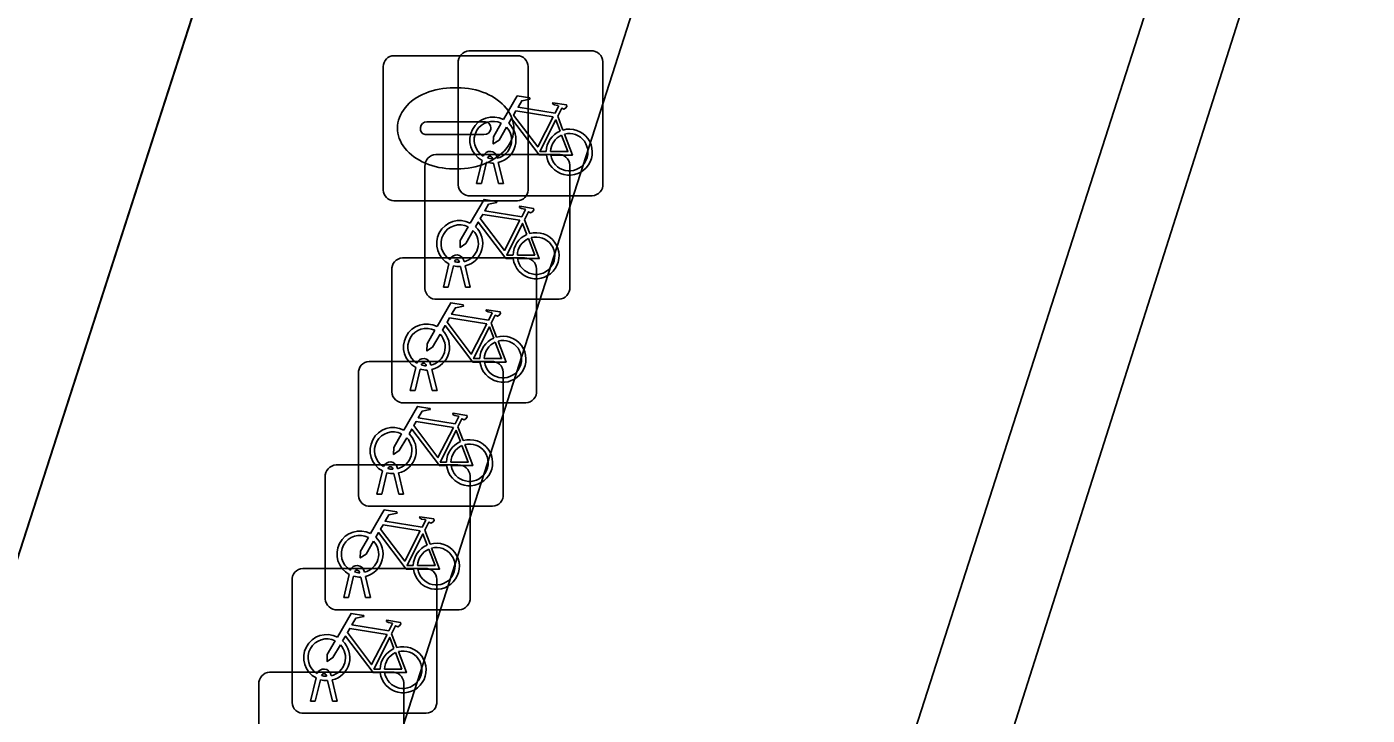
# Model space of a CAD drawing. Extents: x 160675 to 161153, y 383241 to 383714.
# Drawn here: x 161094.46 to 161103.7, y 383371.52 to 383376.26 of the extents above; entities that cross this region are included whole.
import ezdxf

# ---------------------------------------------------------------- set-up
doc = ezdxf.new("R2010")
doc.units = 0
for name, color, linetype in [('IMGEO_Berm_groen', 7, 'Continuous'), ('IMGEO_Fietsenrek', 7, 'Continuous'), ('IMGEO_Fietspad_gesloten', 7, 'Continuous'), ('IMGEO_Rijbaan_lokaal_open', 7, 'Continuous'), ('IMGEO_Rioolput', 7, 'Continuous'), ('IMGEO_Voetpad_open', 7, 'Continuous')]:
    doc.layers.add(name, color=color, linetype=linetype)

msp = doc.modelspace()

# ---------------------------------------------------------------- linework, layer by layer
at = {"layer": 'IMGEO_Berm_groen'}
msp.add_lwpolyline([(161103.103, 383379.257), (161097.142, 383381.223), (161096.168, 383378.107), (161098.896, 383377.19), (161095.543, 383366.745), (161092.79, 383367.643), (161090.169, 383359.505), (161096.146, 383357.606)], close=True, dxfattribs=at)
at = {"layer": 'IMGEO_Fietsenrek'}
for p, q in [((161097.5059, 383376.0985), (161098.3468, 383376.0985)), ((161098.3468, 383376.0985), (161097.5059, 383376.0985)), ((161097.4315, 383375.1739), (161097.4315, 383376.0148)), ((161097.4315, 383376.0148), (161097.4315, 383375.1739)), ((161098.4305, 383376.0241), (161098.4305, 383375.1832)), ((161098.4305, 383375.1832), (161098.4305, 383376.0241)), ((161098.1182, 383375.6482), (161098.1545, 383375.553)), ((161097.2769, 383375.3845), (161098.1178, 383375.3845)), ((161098.1178, 383375.3845), (161097.2769, 383375.3845)), ((161097.5585, 383375.1833), (161097.5968, 383375.3433)), ((161097.6689, 383375.3549), (161097.6679, 383375.3592)), ((161097.6996, 383375.3664), (161097.7014, 383375.3585)), ((161097.2025, 383374.4599), (161097.2025, 383375.3008)), ((161097.2025, 383375.3008), (161097.2025, 383374.4599)), ((161097.6272, 383375.3311), (161097.5919, 383375.1833)), ((161097.71, 383375.1833), (161097.6761, 383375.325)), ((161097.7084, 383375.3293), (161097.7434, 383375.1833)), ((161098.2015, 383375.3101), (161098.2015, 383374.4692)), ((161098.2015, 383374.4692), (161098.2015, 383375.3101)), ((161097.5919, 383375.1833), (161097.5585, 383375.1833)), ((161097.7434, 383375.1833), (161097.71, 383375.1833)), ((161098.3561, 383375.0995), (161097.5152, 383375.0995)), ((161097.5152, 383375.0995), (161098.3561, 383375.0995)), ((161097.8892, 383374.9342), (161097.9255, 383374.839)), ((161097.0479, 383374.6705), (161097.8888, 383374.6705)), ((161097.8888, 383374.6705), (161097.0479, 383374.6705)), ((161097.3295, 383374.4693), (161097.3678, 383374.6293)), ((161097.3982, 383374.6171), (161097.3629, 383374.4693)), ((161097.4399, 383374.6409), (161097.4389, 383374.6452)), ((161097.481, 383374.4693), (161097.4471, 383374.611)), ((161097.4706, 383374.6524), (161097.4724, 383374.6445)), ((161097.4794, 383374.6153), (161097.5144, 383374.4693)), ((161096.9735, 383373.7459), (161096.9735, 383374.5868)), ((161096.9735, 383374.5868), (161096.9735, 383373.7459)), ((161097.9725, 383374.5961), (161097.9725, 383373.7552)), ((161097.9725, 383373.7552), (161097.9725, 383374.5961)), ((161097.3629, 383374.4693), (161097.3295, 383374.4693)), ((161097.5144, 383374.4693), (161097.481, 383374.4693)), ((161098.1271, 383374.3855), (161097.2862, 383374.3855)), ((161097.2862, 383374.3855), (161098.1271, 383374.3855)), ((161097.6602, 383374.2202), (161097.6965, 383374.125)), ((161096.8179, 383373.9565), (161097.6588, 383373.9565)), ((161097.6588, 383373.9565), (161096.8179, 383373.9565)), ((161096.7435, 383373.0319), (161096.7435, 383373.8728)), ((161096.7435, 383373.8728), (161096.7435, 383373.0319)), ((161097.1005, 383373.7553), (161097.1388, 383373.9153)), ((161097.1692, 383373.9031), (161097.1339, 383373.7553)), ((161097.2109, 383373.9269), (161097.2099, 383373.9312)), ((161097.252, 383373.7553), (161097.2181, 383373.897)), ((161097.2416, 383373.9384), (161097.2434, 383373.9305)), ((161097.2504, 383373.9013), (161097.2854, 383373.7553)), ((161097.7425, 383373.8821), (161097.7425, 383373.0412)), ((161097.7425, 383373.0412), (161097.7425, 383373.8821)), ((161097.1339, 383373.7553), (161097.1005, 383373.7553)), ((161097.2854, 383373.7553), (161097.252, 383373.7553)), ((161097.8981, 383373.6715), (161097.0572, 383373.6715)), ((161097.0572, 383373.6715), (161097.8981, 383373.6715)), ((161097.4302, 383373.5062), (161097.4665, 383373.411)), ((161096.5889, 383373.2425), (161097.4298, 383373.2425)), ((161097.4298, 383373.2425), (161096.5889, 383373.2425)), ((161096.9809, 383373.2129), (161096.9799, 383373.2172)), ((161097.0116, 383373.2244), (161097.0134, 383373.2165)), ((161096.5145, 383372.3179), (161096.5145, 383373.1588)), ((161096.5145, 383373.1588), (161096.5145, 383372.3179)), ((161096.8705, 383373.0413), (161096.9088, 383373.2013)), ((161096.9392, 383373.1891), (161096.9039, 383373.0413)), ((161097.022, 383373.0413), (161096.9881, 383373.183)), ((161097.0204, 383373.1873), (161097.0554, 383373.0413)), ((161097.5135, 383373.1681), (161097.5135, 383372.3272)), ((161097.5135, 383372.3272), (161097.5135, 383373.1681)), ((161096.9039, 383373.0413), (161096.8705, 383373.0413)), ((161097.0554, 383373.0413), (161097.022, 383373.0413)), ((161097.6681, 383372.9575), (161096.8272, 383372.9575)), ((161096.8272, 383372.9575), (161097.6681, 383372.9575)), ((161097.2012, 383372.7922), (161097.2375, 383372.697)), ((161096.3599, 383372.5285), (161097.2008, 383372.5285)), ((161097.2008, 383372.5285), (161096.3599, 383372.5285)), ((161096.6415, 383372.3273), (161096.6798, 383372.4873)), ((161096.7102, 383372.4751), (161096.6749, 383372.3273)), ((161096.7519, 383372.4989), (161096.7509, 383372.5032)), ((161096.7826, 383372.5104), (161096.7844, 383372.5025)), ((161096.2855, 383371.6039), (161096.2855, 383372.4448)), ((161096.2855, 383372.4448), (161096.2855, 383371.6039)), ((161096.793, 383372.3273), (161096.7591, 383372.469)), ((161096.7914, 383372.4733), (161096.8264, 383372.3273)), ((161097.2845, 383372.4541), (161097.2845, 383371.6132)), ((161097.2845, 383371.6132), (161097.2845, 383372.4541)), ((161096.6749, 383372.3273), (161096.6415, 383372.3273)), ((161096.8264, 383372.3273), (161096.793, 383372.3273)), ((161097.4391, 383372.2435), (161096.5982, 383372.2435)), ((161096.5982, 383372.2435), (161097.4391, 383372.2435)), ((161096.9722, 383372.0782), (161097.0085, 383371.983)), ((161096.1309, 383371.8135), (161096.9718, 383371.8135)), ((161096.9718, 383371.8135), (161096.1309, 383371.8135)), ((161096.4125, 383371.6133), (161096.4508, 383371.7733)), ((161096.4812, 383371.7611), (161096.4459, 383371.6133)), ((161096.5229, 383371.7849), (161096.5219, 383371.7892)), ((161096.564, 383371.6133), (161096.5301, 383371.755)), ((161096.5536, 383371.7964), (161096.5554, 383371.7885)), ((161096.5624, 383371.7593), (161096.5974, 383371.6133)), ((161097.0555, 383371.7391), (161097.0555, 383370.8982)), ((161097.0555, 383370.8982), (161097.0555, 383371.7391)), ((161096.0565, 383370.8889), (161096.0565, 383371.7298)), ((161096.0565, 383371.7298), (161096.0565, 383370.8889)), ((161096.4459, 383371.6133), (161096.4125, 383371.6133)), ((161096.5974, 383371.6133), (161096.564, 383371.6133)), ((161097.2101, 383371.5295), (161096.3692, 383371.5295)), ((161096.3692, 383371.5295), (161097.2101, 383371.5295))]:
    msp.add_line(p, q, dxfattribs=at)
for points in [[(161097.7441, 383375.6252), (161097.8388, 383375.7887), (161097.925, 383375.7749), (161097.9267, 383375.7662), (161097.8706, 383375.7553), (161097.8444, 383375.71), (161098.0996, 383375.6692)], [(161098.0996, 383375.6692), (161098.1246, 383375.718), (161098.1195, 383375.722), (161098.0963, 383375.7257), (161098.0836, 383375.7332), (161098.0826, 383375.7363), (161098.0848, 383375.7409), (161098.1796, 383375.7258), (161098.1819, 383375.7155), (161098.1725, 383375.7031), (161098.1601, 383375.6967), (161098.1456, 383375.7029), (161098.1182, 383375.6482)], [(161098.0398, 383375.3805), (161097.9901, 383375.3806), (161097.7994, 383375.6323), (161097.7804, 383375.5995)], [(161098.0867, 383375.644), (161097.8299, 383375.685), (161097.8132, 383375.6562), (161097.9802, 383375.4359), (161098.0867, 383375.644)], [(161098.1347, 383375.546), (161098.1054, 383375.6228), (161097.996, 383375.4047), (161098.0387, 383375.4046)], [(161097.7648, 383375.5727), (161097.7132, 383375.4835), (161097.6733, 383375.4575), (161097.6745, 383375.505), (161097.729, 383375.5992)], [(161098.0687, 383375.4045), (161098.1886, 383375.4043), (161098.1454, 383375.5179)], [(161098.1652, 383375.5248), (161098.2202, 383375.3802), (161098.0701, 383375.3805)], [(161097.5151, 383374.9112), (161097.6098, 383375.0747), (161097.696, 383375.0609), (161097.6977, 383375.0522), (161097.6416, 383375.0413), (161097.6154, 383374.996), (161097.8706, 383374.9552)], [(161097.8706, 383374.9552), (161097.8956, 383375.004), (161097.8905, 383375.008), (161097.8673, 383375.0117), (161097.8546, 383375.0192), (161097.8536, 383375.0223), (161097.8558, 383375.0269), (161097.9506, 383375.0118), (161097.9529, 383375.0015), (161097.9435, 383374.9891), (161097.9311, 383374.9827), (161097.9166, 383374.9889), (161097.8892, 383374.9342)], [(161097.5358, 383374.8587), (161097.4842, 383374.7695), (161097.4443, 383374.7435), (161097.4455, 383374.791), (161097.5, 383374.8852)], [(161097.8108, 383374.6665), (161097.7611, 383374.6666), (161097.5704, 383374.9183), (161097.5514, 383374.8855)], [(161097.8577, 383374.93), (161097.6009, 383374.971), (161097.5842, 383374.9422), (161097.7512, 383374.7219), (161097.8577, 383374.93)], [(161097.9057, 383374.832), (161097.8764, 383374.9088), (161097.767, 383374.6907), (161097.8097, 383374.6906)], [(161097.8397, 383374.6905), (161097.9596, 383374.6903), (161097.9164, 383374.8039)], [(161097.9362, 383374.8108), (161097.9912, 383374.6662), (161097.8411, 383374.6665)], [(161097.2861, 383374.1972), (161097.3808, 383374.3607), (161097.467, 383374.3469), (161097.4687, 383374.3382), (161097.4126, 383374.3273), (161097.3864, 383374.282), (161097.6416, 383374.2412)], [(161097.6287, 383374.216), (161097.3719, 383374.257), (161097.3552, 383374.2282), (161097.5222, 383374.0079), (161097.6287, 383374.216)], [(161097.6416, 383374.2412), (161097.6666, 383374.29), (161097.6615, 383374.294), (161097.6383, 383374.2977), (161097.6256, 383374.3052), (161097.6246, 383374.3083), (161097.6268, 383374.3129), (161097.7216, 383374.2978), (161097.7239, 383374.2875), (161097.7145, 383374.2751), (161097.7021, 383374.2687), (161097.6876, 383374.2749), (161097.6602, 383374.2202)], [(161097.3068, 383374.1447), (161097.2552, 383374.0555), (161097.2153, 383374.0295), (161097.2165, 383374.077), (161097.271, 383374.1712)], [(161097.5818, 383373.9525), (161097.5321, 383373.9526), (161097.3414, 383374.2043), (161097.3224, 383374.1715)], [(161097.6767, 383374.118), (161097.6474, 383374.1948), (161097.538, 383373.9767), (161097.5807, 383373.9766)], [(161097.6107, 383373.9765), (161097.7306, 383373.9763), (161097.6874, 383374.0899)], [(161097.7072, 383374.0968), (161097.7622, 383373.9522), (161097.6121, 383373.9525)], [(161097.0561, 383373.4832), (161097.1508, 383373.6467), (161097.237, 383373.6329), (161097.2387, 383373.6242), (161097.1826, 383373.6133), (161097.1564, 383373.568), (161097.4116, 383373.5272)], [(161097.4116, 383373.5272), (161097.4366, 383373.576), (161097.4315, 383373.58), (161097.4083, 383373.5837), (161097.3956, 383373.5912), (161097.3946, 383373.5943), (161097.3968, 383373.5989), (161097.4916, 383373.5838), (161097.4939, 383373.5735), (161097.4845, 383373.5611), (161097.4721, 383373.5547), (161097.4576, 383373.5609), (161097.4302, 383373.5062)], [(161097.3987, 383373.502), (161097.1419, 383373.543), (161097.1252, 383373.5142), (161097.2922, 383373.2939), (161097.3987, 383373.502)], [(161097.0768, 383373.4307), (161097.0252, 383373.3415), (161096.9853, 383373.3155), (161096.9865, 383373.363), (161097.041, 383373.4572)], [(161097.3518, 383373.2385), (161097.3021, 383373.2386), (161097.1114, 383373.4903), (161097.0924, 383373.4575)], [(161097.4467, 383373.404), (161097.4174, 383373.4808), (161097.308, 383373.2627), (161097.3507, 383373.2626)], [(161097.3807, 383373.2625), (161097.5006, 383373.2623), (161097.4574, 383373.3759)], [(161097.4772, 383373.3828), (161097.5322, 383373.2382), (161097.3821, 383373.2385)], [(161096.8271, 383372.7692), (161096.9218, 383372.9327), (161097.008, 383372.9189), (161097.0097, 383372.9102), (161096.9536, 383372.8993), (161096.9274, 383372.854), (161097.1826, 383372.8132)], [(161097.1826, 383372.8132), (161097.2076, 383372.862), (161097.2025, 383372.866), (161097.1793, 383372.8697), (161097.1666, 383372.8772), (161097.1656, 383372.8803), (161097.1678, 383372.8849), (161097.2626, 383372.8698), (161097.2649, 383372.8595), (161097.2555, 383372.8471), (161097.2431, 383372.8407), (161097.2286, 383372.8469), (161097.2012, 383372.7922)], [(161097.1228, 383372.5245), (161097.0731, 383372.5246), (161096.8824, 383372.7763), (161096.8634, 383372.7435)], [(161097.1697, 383372.788), (161096.9129, 383372.829), (161096.8962, 383372.8002), (161097.0632, 383372.5799), (161097.1697, 383372.788)], [(161097.2177, 383372.69), (161097.1884, 383372.7668), (161097.079, 383372.5487), (161097.1217, 383372.5486)], [(161096.8478, 383372.7167), (161096.7962, 383372.6275), (161096.7563, 383372.6015), (161096.7575, 383372.649), (161096.812, 383372.7432)], [(161097.1517, 383372.5485), (161097.2716, 383372.5483), (161097.2284, 383372.6619)], [(161097.2482, 383372.6688), (161097.3032, 383372.5242), (161097.1531, 383372.5245)], [(161096.5981, 383372.0552), (161096.6928, 383372.2187), (161096.779, 383372.2049), (161096.7807, 383372.1962), (161096.7246, 383372.1853), (161096.6984, 383372.14), (161096.9536, 383372.0992)], [(161096.9407, 383372.074), (161096.6839, 383372.115), (161096.6672, 383372.0862), (161096.8342, 383371.8659), (161096.9407, 383372.074)], [(161096.9536, 383372.0992), (161096.9786, 383372.148), (161096.9735, 383372.152), (161096.9503, 383372.1557), (161096.9376, 383372.1632), (161096.9366, 383372.1663), (161096.9388, 383372.1709), (161097.0336, 383372.1558), (161097.0359, 383372.1455), (161097.0265, 383372.1331), (161097.0141, 383372.1267), (161096.9996, 383372.1329), (161096.9722, 383372.0782)], [(161096.6188, 383372.0027), (161096.5672, 383371.9135), (161096.5273, 383371.8875), (161096.5285, 383371.935), (161096.583, 383372.0292)], [(161096.8938, 383371.8105), (161096.8441, 383371.8106), (161096.6534, 383372.0623), (161096.6344, 383372.0295)], [(161096.9887, 383371.976), (161096.9594, 383372.0528), (161096.85, 383371.8347), (161096.8927, 383371.8346)], [(161096.9227, 383371.8345), (161097.0426, 383371.8343), (161096.9994, 383371.9479)], [(161097.0192, 383371.9548), (161097.0742, 383371.8102), (161096.9241, 383371.8105)]]:
    msp.add_lwpolyline(points, dxfattribs=at)
for centre, radius, start, end in [((161097.5092, 383376.0206), 0.0779, 92.4484, 184.28452), ((161097.5092, 383376.0206), 0.0779, 92.4484, 184.28452), ((161098.3526, 383376.0208), 0.0779, 2.4484, 94.28452), ((161098.3526, 383376.0208), 0.0779, 2.4484, 94.28452), ((161097.6711, 383375.4839), 0.159, 62.67661, 242.13685), ((161097.6711, 383375.4839), 0.129, 63.31916, 238.90302), ((161097.6711, 383375.4839), 0.129, 283.60429, 43.43025), ((161097.6711, 383375.4839), 0.159, 283.5766, 46.60424), ((161098.1977, 383375.3999), 0.159, 113.3408, 178.32165), ((161098.1977, 383375.3999), 0.159, 187.0065, 105.77075), ((161098.1977, 383375.3999), 0.129, 188.67146, 104.58832), ((161098.1977, 383375.3999), 0.129, 113.92302, 177.95563), ((161097.2802, 383375.3066), 0.0779, 92.4484, 184.28452), ((161097.2802, 383375.3066), 0.0779, 92.4484, 184.28452), ((161097.6509, 383375.3553), 0.0499, 12.8025, 158.69338), ((161097.6509, 383375.3553), 0.0174, 12.8025, 163.45023), ((161097.6711, 383375.4839), 0.129, 253.41502, 269.02044), ((161098.1236, 383375.3068), 0.0779, 2.4484, 94.28452), ((161098.1236, 383375.3068), 0.0779, 2.4484, 94.28452), ((161097.6711, 383375.4839), 0.159, 253.99666, 271.78671), ((161097.5094, 383375.1772), 0.0779, 182.4484, 274.28452), ((161097.5094, 383375.1772), 0.0779, 182.4484, 274.28452), ((161098.3528, 383375.1774), 0.0779, 272.4484, 4.28452), ((161098.3528, 383375.1774), 0.0779, 272.4484, 4.28452), ((161097.4421, 383374.7699), 0.159, 62.67661, 242.13685), ((161097.4421, 383374.7699), 0.129, 63.31916, 238.90302), ((161097.4421, 383374.7699), 0.159, 283.5766, 46.60424), ((161097.4421, 383374.7699), 0.129, 283.60429, 43.43025), ((161097.9687, 383374.6859), 0.159, 113.3408, 178.32165), ((161097.9687, 383374.6859), 0.159, 187.0065, 105.77075), ((161097.9687, 383374.6859), 0.129, 113.92302, 177.95563), ((161097.9687, 383374.6859), 0.129, 188.67146, 104.58832), ((161097.0512, 383374.5926), 0.0779, 92.4484, 184.28452), ((161097.0512, 383374.5926), 0.0779, 92.4484, 184.28452), ((161097.4219, 383374.6413), 0.0499, 12.8025, 158.69338), ((161097.4421, 383374.7699), 0.159, 253.99666, 271.78671), ((161097.4219, 383374.6413), 0.0174, 12.8025, 163.45023), ((161097.4421, 383374.7699), 0.129, 253.41502, 269.02044), ((161097.8946, 383374.5928), 0.0779, 2.4484, 94.28452), ((161097.8946, 383374.5928), 0.0779, 2.4484, 94.28452), ((161097.2804, 383374.4632), 0.0779, 182.4484, 274.28452), ((161097.2804, 383374.4632), 0.0779, 182.4484, 274.28452), ((161098.1238, 383374.4634), 0.0779, 272.4484, 4.28452), ((161098.1238, 383374.4634), 0.0779, 272.4484, 4.28452), ((161097.2131, 383374.0559), 0.159, 62.67661, 242.13685), ((161097.2131, 383374.0559), 0.129, 63.31916, 238.90302), ((161097.2131, 383374.0559), 0.129, 283.60429, 43.43025), ((161097.2131, 383374.0559), 0.159, 283.5766, 46.60424), ((161097.7397, 383373.9719), 0.159, 113.3408, 178.32165), ((161097.7397, 383373.9719), 0.159, 187.0065, 105.77075), ((161097.7397, 383373.9719), 0.129, 113.92302, 177.95563), ((161097.7397, 383373.9719), 0.129, 188.67146, 104.58832), ((161096.8212, 383373.8786), 0.0779, 92.4484, 184.28452), ((161096.8212, 383373.8786), 0.0779, 92.4484, 184.28452), ((161097.1929, 383373.9273), 0.0499, 12.8025, 158.69338), ((161097.6646, 383373.8788), 0.0779, 2.4484, 94.28452), ((161097.6646, 383373.8788), 0.0779, 2.4484, 94.28452), ((161097.2131, 383374.0559), 0.159, 253.99666, 271.78671), ((161097.1929, 383373.9273), 0.0174, 12.8025, 163.45023), ((161097.2131, 383374.0559), 0.129, 253.41502, 269.02044), ((161097.0514, 383373.7492), 0.0779, 182.4484, 274.28452), ((161097.0514, 383373.7492), 0.0779, 182.4484, 274.28452), ((161097.8948, 383373.7494), 0.0779, 272.4484, 4.28452), ((161097.8948, 383373.7494), 0.0779, 272.4484, 4.28452), ((161096.9831, 383373.3419), 0.159, 62.67661, 242.13685), ((161096.9831, 383373.3419), 0.129, 63.31916, 238.90302), ((161096.9831, 383373.3419), 0.129, 283.60429, 43.43025), ((161096.9831, 383373.3419), 0.159, 283.5766, 46.60424), ((161097.5097, 383373.2579), 0.159, 113.3408, 178.32165), ((161097.5097, 383373.2579), 0.159, 187.0065, 105.77075), ((161097.5097, 383373.2579), 0.129, 113.92302, 177.95563), ((161097.5097, 383373.2579), 0.129, 188.67146, 104.58832), ((161096.5922, 383373.1646), 0.0779, 92.4484, 184.28452), ((161096.5922, 383373.1646), 0.0779, 92.4484, 184.28452), ((161096.9629, 383373.2133), 0.0499, 12.8025, 158.69338), ((161096.9629, 383373.2133), 0.0174, 12.8025, 163.45023), ((161096.9831, 383373.3419), 0.129, 253.41502, 269.02044), ((161097.4356, 383373.1648), 0.0779, 2.4484, 94.28452), ((161097.4356, 383373.1648), 0.0779, 2.4484, 94.28452), ((161096.9831, 383373.3419), 0.159, 253.99666, 271.78671), ((161096.8214, 383373.0352), 0.0779, 182.4484, 274.28452), ((161096.8214, 383373.0352), 0.0779, 182.4484, 274.28452), ((161097.6648, 383373.0354), 0.0779, 272.4484, 4.28452), ((161097.6648, 383373.0354), 0.0779, 272.4484, 4.28452), ((161096.7541, 383372.6279), 0.159, 62.67661, 242.13685), ((161096.7541, 383372.6279), 0.129, 63.31916, 238.90302), ((161096.7541, 383372.6279), 0.129, 283.60429, 43.43025), ((161096.7541, 383372.6279), 0.159, 283.5766, 46.60424), ((161097.2807, 383372.5439), 0.159, 113.3408, 178.32165), ((161097.2807, 383372.5439), 0.159, 187.0065, 105.77075), ((161097.2807, 383372.5439), 0.129, 113.92302, 177.95563), ((161097.2807, 383372.5439), 0.129, 188.67146, 104.58832), ((161096.3632, 383372.4506), 0.0779, 92.4484, 184.28452), ((161096.3632, 383372.4506), 0.0779, 92.4484, 184.28452), ((161096.7339, 383372.4993), 0.0499, 12.8025, 158.69338), ((161096.7541, 383372.6279), 0.159, 253.99666, 271.78671), ((161096.7339, 383372.4993), 0.0174, 12.8025, 163.45023), ((161096.7541, 383372.6279), 0.129, 253.41502, 269.02044), ((161097.2066, 383372.4508), 0.0779, 2.4484, 94.28452), ((161097.2066, 383372.4508), 0.0779, 2.4484, 94.28452), ((161096.5924, 383372.3212), 0.0779, 182.4484, 274.28452), ((161096.5924, 383372.3212), 0.0779, 182.4484, 274.28452), ((161097.4358, 383372.3214), 0.0779, 272.4484, 4.28452), ((161097.4358, 383372.3214), 0.0779, 272.4484, 4.28452), ((161096.5251, 383371.9139), 0.159, 62.67661, 242.13685), ((161096.5251, 383371.9139), 0.129, 63.31916, 238.90302), ((161096.5251, 383371.9139), 0.159, 283.5766, 46.60424), ((161096.5251, 383371.9139), 0.129, 283.60429, 43.43025), ((161097.0517, 383371.8299), 0.159, 113.3408, 178.32165), ((161097.0517, 383371.8299), 0.159, 187.0065, 105.77075), ((161097.0517, 383371.8299), 0.129, 113.92302, 177.95563), ((161097.0517, 383371.8299), 0.129, 188.67146, 104.58832), ((161096.5049, 383371.7853), 0.0499, 12.8025, 158.69338), ((161096.1342, 383371.7356), 0.0779, 92.4484, 184.28452), ((161096.1342, 383371.7356), 0.0779, 92.4484, 184.28452), ((161096.5251, 383371.9139), 0.159, 253.99666, 271.78671), ((161096.5049, 383371.7853), 0.0174, 12.8025, 163.45023), ((161096.5251, 383371.9139), 0.129, 253.41502, 269.02044), ((161096.9776, 383371.7358), 0.0779, 2.4484, 94.28452), ((161096.9776, 383371.7358), 0.0779, 2.4484, 94.28452), ((161096.3634, 383371.6072), 0.0779, 182.4484, 274.28452), ((161096.3634, 383371.6072), 0.0779, 182.4484, 274.28452), ((161097.2068, 383371.6074), 0.0779, 272.4484, 4.28452), ((161097.2068, 383371.6074), 0.0779, 272.4484, 4.28452)]:
    msp.add_arc(centre, radius, start, end, dxfattribs=at)
at = {"layer": 'IMGEO_Fietspad_gesloten'}
msp.add_lwpolyline([(161084.465, 383341.347), (161085.045, 383343.449), (161085.62, 383345.335), (161089.577, 383357.659), (161089.636, 383357.844), (161090.169, 383359.505), (161092.79, 383367.643), (161096.168, 383378.107), (161097.142, 383381.223), (161101.56, 383395.014), (161113.225, 383431.432), (161120.279, 383453.425), (161120.819, 383455.108), (161122.052, 383458.909), (161122.383, 383459.936), (161125.007, 383468.087)], dxfattribs=at)
at = {"layer": 'IMGEO_Rijbaan_lokaal_open'}
msp.add_lwpolyline([(161090.3256, 383337.0568), (161091.959, 383342.19), (161108.08, 383392.862), (161108.1145, 383392.9714), (161107.563, 383393.154), (161103.103, 383379.257), (161096.146, 383357.606), (161089.61, 383337.285)], close=True, dxfattribs=at)
at = {"layer": 'IMGEO_Rioolput'}
for p, q in [((161096.9135, 383375.1389), (161096.9135, 383375.9911)), ((161096.9879, 383376.0655), (161097.8401, 383376.0655)), ((161097.9145, 383375.9911), (161097.9145, 383375.1389)), ((161097.4015, 383375.8447), (161097.4265, 383375.8447)), ((161097.1719, 383375.5589), (161097.1719, 383375.5711)), ((161097.215, 383375.6083), (161097.6129, 383375.6083)), ((161097.656, 383375.5711), (161097.656, 383375.5589)), ((161097.6095, 383375.5217), (161097.2116, 383375.5217)), ((161097.4235, 383375.2853), (161097.3986, 383375.2853)), ((161097.8401, 383375.0645), (161096.9879, 383375.0645))]:
    msp.add_line(p, q, dxfattribs=at)
for points in [[(161096.9135, 383375.1389), (161096.9135, 383375.9911)], [(161096.9879, 383376.0655), (161097.8401, 383376.0655)], [(161097.9145, 383375.9911), (161097.9145, 383375.1389)], [(161097.8401, 383375.0645), (161096.9879, 383375.0645)]]:
    msp.add_lwpolyline(points, dxfattribs=at)
for centre, radius, start, end in [((161096.99, 383375.989), 0.0765, 91.55205, 178.44795), ((161096.99, 383375.989), 0.0765, 91.55205, 178.44795), ((161097.838, 383375.989), 0.0765, 1.55205, 88.44795), ((161097.838, 383375.989), 0.0765, 1.55205, 88.44795), ((161097.2121, 383375.5681), 0.0403, 85.87752, 175.75265), ((161097.2086, 383375.5582), 0.0366, 178.93798, 274.71019), ((161097.6134, 383375.5645), 0.043, 264.86636, 352.45326), ((161097.6174, 383375.5699), 0.0386, 1.73085, 96.63898), ((161096.99, 383375.141), 0.0765, 181.55205, 268.44795), ((161096.99, 383375.141), 0.0765, 181.55205, 268.44795), ((161097.838, 383375.141), 0.0765, 271.55205, 358.44795), ((161097.838, 383375.141), 0.0765, 271.55205, 358.44795)]:
    msp.add_arc(centre, radius, start, end, dxfattribs=at)
for centre, major_axis, ratio, start_param, end_param in [((161097.4, 383375.565), (-0.3872, 0.002), 0.722429, 4.712389, 7.853982), ((161097.425, 383375.565), (-0.3901, 0.002), 0.717154, 1.570796, 4.712389)]:
    msp.add_ellipse(centre, major_axis=major_axis, ratio=ratio, start_param=start_param, end_param=end_param, dxfattribs=at)
at = {"layer": 'IMGEO_Voetpad_open'}
msp.add_lwpolyline([(161096.168, 383378.107), (161092.79, 383367.643), (161095.543, 383366.745), (161098.896, 383377.19)], close=True, dxfattribs=at)

doc.saveas('drawing.dxf')
